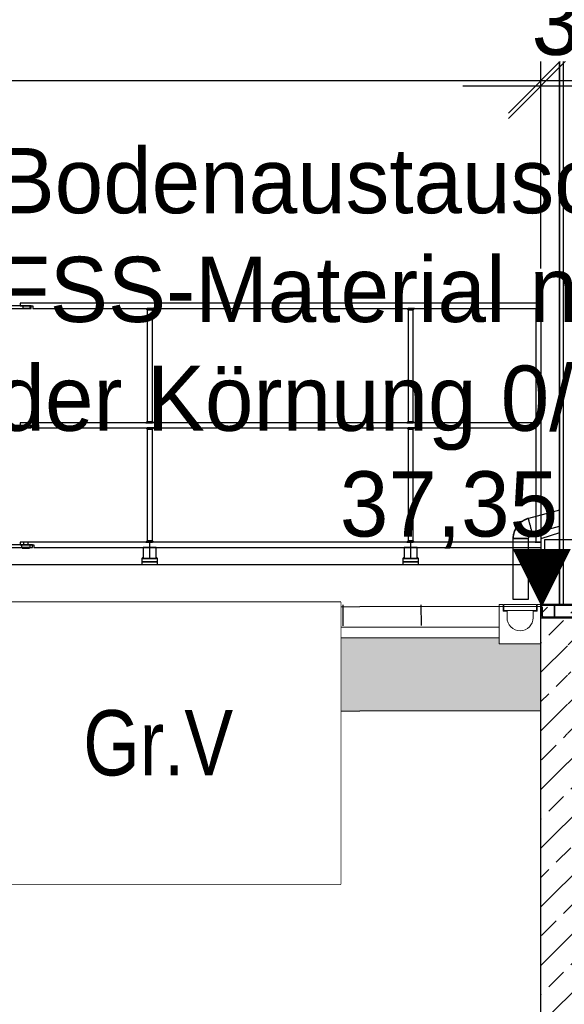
# Model space of a CAD drawing. Extents: x -805 to 3526, y -961 to 1039.
# Tile 323 of 473: x 1257.5 to 1259.59, y 35.83 to 39.6. Entities that reach past the tile are written whole.
import ezdxf
from ezdxf import colors
from ezdxf.entities.mleader import LeaderData, LeaderLine
from ezdxf.enums import TextEntityAlignment as Align
from ezdxf.math import Vec2, Vec3

# ---------------------------------------------------------------- set-up
doc = ezdxf.new("R2010")
doc.units = 0
doc.linetypes.add('AUSGEZOGEN', pattern=[2, 1, 1])
doc.linetypes.add('DASHED', pattern=[0.75, 0.5, -0.25])
doc.layers.get('0').update_dxf_attribs({"color": 251})
for name, color, linetype in [('_IB_Konstruktion geschnitten', 4, 'Continuous'), ('TTK-P-Aufzug', 251, 'Continuous'), ('TTK-P-Bahnsteig', 12, 'Continuous'), ('TTK-P-Planung', 12, 'Continuous'), ('TTK-P-TEXT', 12, 'AUSGEZOGEN'), ('TTK-P-Verm', 251, 'Continuous')]:
    doc.layers.add(name, color=color, linetype=linetype)
doc.layers.add('B.E.P. KTB', color=1, linetype='DASHED', true_color=0xff0000)
for name, color, linetype, lineweight in [('Entwässerung', 162, 'Continuous', 9), ('STAHLKONSTRUKTION', 3, 'Continuous', 15), ('TTK-B-Bestand', 252, 'Continuous', 35), ('TTK-P-Treppe unten', 12, 'Continuous', 25), ('VA_NEUBAU_TXT_025', 12, 'Continuous', 25)]:
    doc.layers.add(name, color=color, linetype=linetype, lineweight=lineweight)
doc.styles.add('AKG DIN 6776', font='AKG_DIN67.TTF')
doc.styles.add('k_isocp', font='k_isocp.shx')
doc.styles.get("Standard").update_dxf_attribs({"font": 'arial.ttf'})
doc.dimstyles.new('TTK', dxfattribs={"dimtxt": 2.5, "dimasz": 2.5, "dimexe": 3.5, "dimexo": 0.1, "dimgap": 1, "dimtad": 1, "dimzin": 0, "dimtxsty": 'AKG DIN 6776', "dimblk": 'OBLIQUE', "dimcen": -0.09, "dimdle": 3, "dimclrd": 256, "dimclre": 256, "dimclrt": 256, "dimadec": 3, "dimazin": 0, "dimtfac": 1, "dimtofl": 0, "dimtmove": 0, "dimatfit": 3, "dimldrblk": 'OBLIQUE', "dimfxl": 7, "dimfxlon": 1, "dimtolj": 1, "dimtzin": 0, "dimlwd": -1, "dimlwe": -1, "dimarcsym": 0})
doc.dimstyles.new('TTK$6', dxfattribs={"dimtxt": 2.5, "dimasz": 2.5, "dimexe": 3.5, "dimexo": 0.1, "dimgap": 1, "dimtad": 1, "dimzin": 0, "dimtxsty": 'AKG DIN 6776', "dimblk": 'OBLIQUE', "dimcen": -0.09, "dimdle": 3, "dimse1": 1, "dimse2": 1, "dimclrd": 256, "dimclre": 256, "dimclrt": 256, "dimadec": 3, "dimazin": 0, "dimtfac": 1, "dimtofl": 0, "dimtmove": 0, "dimatfit": 3, "dimldrblk": 'OBLIQUE', "dimfxl": 7, "dimfxlon": 1, "dimtolj": 1, "dimtzin": 0, "dimlwd": -1, "dimlwe": -1, "dimarcsym": 0})

# ---------------------------------------------------------------- blocks, each defined once
blk = doc.blocks.new('_None')
blk = doc.blocks.new('*D549')
at = {"layer": 'DEFPOINTS', "color": 0}
for p in [(1594.653, 36.7397), (1594.3062, 36.5752), (8.2233, 0)]:
    blk.add_point(p, dxfattribs=at)
at = {"layer": 'TTK-B-Bestand', "insert": (1594.1093, 36.9835), "char_height": 0.25, "attachment_point": 5, "style": 'AKG DIN 6776'}
blk.add_mtext('\\A1;36,588', dxfattribs=at)
blk = doc.blocks.new('_OBLIQUE')
at = {"color": 0, "linetype": 'ByBlock'}
blk.add_line((-0.5, -0.5), (0.5, 0.5), dxfattribs=at)
blk = doc.blocks.new('*D548')
at = {"layer": 'DEFPOINTS', "color": 0}
for p in [(1585.5366, 36.7706), (1585.0459, 36.614), (-0.8681, 0.0309)]:
    blk.add_point(p, dxfattribs=at)
at = {"layer": 'TTK-B-Bestand', "insert": (1585.0178, 37.0144), "char_height": 0.25, "attachment_point": 5, "style": 'AKG DIN 6776'}
blk.add_mtext('\\A1;36,621', dxfattribs=at)
blk = doc.blocks.new('*D675')
at = {"layer": 'DEFPOINTS', "color": 0}
for p in [(1259.4981, 39.3661), (1249.0811, 36.9374), (1259.4981, 36.3913)]:
    blk.add_point(p, dxfattribs=at)
at = {"layer": 'TTK-P-Treppe unten'}
for p, q in [((1249.0811, 38.6661), (1249.0811, 39.7161)), ((1259.4981, 38.6661), (1259.4981, 39.7161)), ((1248.7811, 39.3661), (1259.7981, 39.3661))]:
    blk.add_line(p, q, dxfattribs=at)
at = {"layer": 'TTK-P-Treppe unten', "xscale": 0.25, "yscale": 0.25, "zscale": 0.25, "rotation": 180}
blk.add_blockref('_OBLIQUE', (1249.0811, 39.3661), dxfattribs=at)
at = {"layer": 'TTK-P-Treppe unten', "xscale": 0.25, "yscale": 0.25, "zscale": 0.25}
blk.add_blockref('_OBLIQUE', (1259.4981, 39.3661), dxfattribs=at)
at = {"layer": 'TTK-P-Treppe unten', "insert": (1254.2896, 39.6099), "char_height": 0.25, "attachment_point": 5, "style": 'AKG DIN 6776'}
blk.add_mtext('\\A1;10,42', dxfattribs=at)
blk = doc.blocks.new('*D645')
at = {"layer": 'DEFPOINTS', "color": 0}
for p in [(1259.7981, 39.3456), (1259.4981, 36.0331), (1259.7981, 36.0331)]:
    blk.add_point(p, dxfattribs=at)
at = {"layer": 'TTK-P-Verm'}
for p, q in [((1259.4981, 38.6456), (1259.4981, 39.6956)), ((1259.7981, 38.6456), (1259.7981, 39.6956)), ((1259.1981, 39.3456), (1260.0981, 39.3456))]:
    blk.add_line(p, q, dxfattribs=at)
at = {"layer": 'TTK-P-Verm', "xscale": 0.25, "yscale": 0.25, "zscale": 0.25, "rotation": 180}
blk.add_blockref('_OBLIQUE', (1259.4981, 39.3456), dxfattribs=at)
at = {"layer": 'TTK-P-Verm', "xscale": 0.25, "yscale": 0.25, "zscale": 0.25}
blk.add_blockref('_OBLIQUE', (1259.7981, 39.3456), dxfattribs=at)
at = {"layer": 'TTK-P-Verm', "insert": (1259.6481, 39.5869), "char_height": 0.25, "attachment_point": 5, "style": 'AKG DIN 6776', "bg_fill": 3, "box_fill_scale": 1.1, "bg_fill_color": 256, "bg_fill_true_color": 13158600, "bg_fill_transparency": 0}
blk.add_mtext('\\A1;30', dxfattribs=at)
blk = doc.blocks.new('*D644')
at = {"layer": 'DEFPOINTS', "color": 0}
for p in [(1262.4981, 39.3456), (1259.7981, 39.2843), (1262.4981, 35.7266)]:
    blk.add_point(p, dxfattribs=at)
at = {"layer": 'TTK-P-Treppe unten'}
for p, q in [((1259.7981, 39.2943), (1259.7981, 39.6956)), ((1262.4981, 38.6456), (1262.4981, 39.6956)), ((1259.4981, 39.3456), (1262.7981, 39.3456))]:
    blk.add_line(p, q, dxfattribs=at)
at = {"layer": 'TTK-P-Treppe unten', "xscale": 0.25, "yscale": 0.25, "zscale": 0.25, "rotation": 180}
blk.add_blockref('_OBLIQUE', (1259.7981, 39.3456), dxfattribs=at)
at = {"layer": 'TTK-P-Treppe unten', "xscale": 0.25, "yscale": 0.25, "zscale": 0.25}
blk.add_blockref('_OBLIQUE', (1262.4981, 39.3456), dxfattribs=at)
at = {"layer": 'TTK-P-Treppe unten', "insert": (1261.1481, 39.5894), "char_height": 0.25, "attachment_point": 5, "style": 'AKG DIN 6776', "bg_fill": 3, "box_fill_scale": 1.1, "bg_fill_color": 256, "bg_fill_true_color": 13158600, "bg_fill_transparency": 0}
blk.add_mtext('\\A1;2,70', dxfattribs=at)
blk = doc.blocks.new('HK-DIM-1-1-U')
at = {"flags": 128}
blk.add_lwpolyline([(0, 0, 0, 1.1676, 0), (0, 1.1676, 1.1676, 1.1676, 0)], format="xyseb", dxfattribs=at)
at = {"style": 'k_isocp'}
blk.add_attdef('HK_DIM_VAL', text='', height=2.5, dxfattribs=at).set_placement((0.331615, 2.72183), align=Align.CENTER)
blk = doc.blocks.new('*D545')
at = {"layer": 'DEFPOINTS', "color": 0}
for p in [(1259.6018, 37.4765), (1259.6991, 37.3874), (0.198, 0.0396)]:
    blk.add_point(p, dxfattribs=at)
at = {"layer": 'TTK-P-Treppe unten', "insert": (1259.1455, 37.7204), "char_height": 0.25, "attachment_point": 5, "style": 'AKG DIN 6776'}
blk.add_mtext('\\A1;37,35', dxfattribs=at)
blk = doc.blocks.new('*D536')
at = {"layer": 'DEFPOINTS', "color": 0}
for p in [(1593.4264, 36.6522), (1593.9095, 36.6522), (733.0659, 0.1071)]:
    blk.add_point(p, dxfattribs=at)
at = {"layer": 'TTK-P-TEXT', "insert": (1594.4538, 36.896), "char_height": 0.25, "attachment_point": 5, "style": 'AKG DIN 6776'}
blk.add_mtext('\\A1;36,589', dxfattribs=at)

msp = doc.modelspace()

# ---------------------------------------------------------------- hatches: boundary and pattern name
at = {"layer": 'TTK-P-Aufzug'}
h = msp.add_hatch(dxfattribs=at)
h.set_pattern_fill('ANSI33', color=251, scale=0.025)
h.set_pattern_definition([(45, (1358.17037, 10.7206), (-0.1122532, 0.1122532), []), (45, (1358.28263, 10.7206), (-0.1122532, 0.1122532), [0.079375, -0.0396875])])
h.paths.add_polyline_path([(1262.7981, 32.1122), (1262.4981, 32.1122), (1262.4981, 36.4448), (1262.5201, 36.4448), (1262.5201, 36.4848), (1262.4981, 36.4848), (1262.4981, 37.3978), (1262.7981, 37.3978)])
h.paths.add_polyline_path([(1262.4981, 32.1122), (1262.7981, 32.1122), (1262.7981, 29.7748), (1259.4981, 29.7748), (1259.4981, 31.6248), (1259.7981, 31.6248), (1259.7981, 31.5248), (1259.7761, 31.5248), (1259.7761, 31.4848), (1259.7981, 31.4848), (1259.7981, 30.2748), (1262.4981, 30.2748)])
h.paths.add_polyline_path([(1259.7981, 35.2748), (1259.4981, 35.2748), (1259.4981, 36.5316), (1259.6001, 36.5316), (1259.6034, 37.3478), (1259.7301, 36.5376), (1259.7301, 36.3889), (1259.7314, 37.3478), (1259.7474, 37.3478), (1259.7461, 36.3889), (1259.7461, 36.5324), (1259.7981, 36.5324)])
h.paths.add_polyline_path([(1259.7301, 36.5376), (1259.6034, 37.3478), (1259.6046, 37.3478), (1259.6786, 37.3478), (1259.7338, 37.3478)], flags=17)
h.paths.add_polyline_path([(1259.4981, 36.5848), (1259.4981, 37.3478), (1259.6001, 37.3478), (1259.6001, 36.5316), (1259.4981, 36.5316)], flags=17)
h.paths.add_polyline_path([(1259.7461, 37.3478), (1259.7981, 37.3478), (1259.7981, 36.5324), (1259.7461, 36.5324)], flags=16)
at = {"layer": 'TTK-P-Treppe unten', "transparency": 33554687}
h = msp.add_hatch(dxfattribs=at)
h.set_pattern_fill('AR-CONC', color=251, scale=0.002)
h.set_pattern_definition([(50, (1249.08155, 36.93354), (0.364369, -0.031878), [0.0381, -0.4191]), (355, (1249.08155, 36.93354), (-0.070487, 0.382114), [0.03048, -0.335281]), (100.4514, (1249.11192, 36.9309), (0.293882, 0.350236), [0.03238, -0.35618]), (46.184, (1249.08155, 37.03514), (0.542158, -0.084085), [0.05715, -0.62865]), (96.6356, (1249.12673, 37.02814), (0.474808, 0.494852), [0.04857, -0.53427]), (351.184, (1249.08155, 37.03514), (0.474808, 0.494852), [0.04572, -0.50292]), (21, (1249.13235, 37.00974), (0.303229, -0.20453), [0.0381, -0.4191]), (326, (1249.13235, 37.00974), (0.123604, 0.368376), [0.03048, -0.33528]), (71.4514, (1249.15762, 36.9927), (0.426833, 0.163846), [0.03238, -0.35618]), (37.5, (1249.08155, 36.93354), (0.0061772, 0.16911), [0, -0.331216, 0, -0.34036, 0, -0.33655]), (7.5, (1249.08155, 36.93354), (0.1336393, 0.200361), [0, -0.194056, 0, -0.323596, 0, -0.12827]), (327.5, (1248.96827, 36.93354), (0.2711812, -0.0114575), [0, -0.127, 0, -0.39624, 0, -0.52578]), (317.5, (1248.91747, 36.93354), (0.2962584, 0.050853), [0, -0.1651, 0, -0.263144, 0, -0.37338])])
h.paths.add_polyline_path([(1259.4981, 37.2078), (1259.3381, 37.2078), (1259.3381, 37.2321), (1249.0816, 37.2135), (1249.0816, 36.9335), (1259.4981, 36.9524)])

# ---------------------------------------------------------------- linework, layer by layer
at = {"layer": '_IB_Konstruktion geschnitten', "color": 251}
for p, q in [((1257.5011, 38.5121), (1257.5011, 38.5021)), ((1257.5011, 38.5021), (1257.5506, 38.5021)), ((1257.5506, 38.5021), (1257.5506, 38.4921)), ((1257.9836, 38.4921), (1257.9886, 38.4921)), ((1257.9886, 38.4871), (1257.9836, 38.4921)), ((1257.9836, 38.4921), (1257.9886, 38.4921)), ((1257.9886, 38.4871), (1257.9836, 38.4921)), ((1258.0086, 38.4921), (1257.9886, 38.4921)), ((1257.9886, 38.4921), (1257.9886, 38.0546)), ((1257.9886, 38.4921), (1257.9886, 38.4871)), ((1257.9886, 38.4921), (1257.9886, 38.4871)), ((1258.0086, 38.4921), (1257.9886, 38.4921)), ((1257.9886, 38.4921), (1257.9886, 38.4871)), ((1257.9886, 38.4871), (1258.0086, 38.4871)), ((1258.0086, 38.0546), (1258.0086, 38.4921)), ((1258.0136, 38.4921), (1258.0086, 38.4921)), ((1258.0086, 38.4921), (1258.0086, 38.4871)), ((1258.0086, 38.4871), (1258.0136, 38.4921)), ((1258.0136, 38.4921), (1258.0086, 38.4921)), ((1258.0086, 38.4921), (1258.0086, 38.4871)), ((1258.0086, 38.4871), (1258.0136, 38.4921)), ((1258.0086, 38.4871), (1258.0086, 38.4921)), ((1258.9836, 38.4921), (1258.9886, 38.4921)), ((1258.9886, 38.4871), (1258.9836, 38.4921)), ((1258.9836, 38.4921), (1258.9886, 38.4921)), ((1258.9886, 38.4871), (1258.9836, 38.4921)), ((1259.0086, 38.4921), (1258.9886, 38.4921)), ((1258.9886, 38.4921), (1258.9886, 38.0546)), ((1258.9886, 38.4921), (1258.9886, 38.4871)), ((1258.9886, 38.4921), (1258.9886, 38.4871)), ((1259.0086, 38.4921), (1258.9886, 38.4921)), ((1258.9886, 38.4921), (1258.9886, 38.4871)), ((1258.9886, 38.4871), (1259.0086, 38.4871)), ((1259.0086, 38.0546), (1259.0086, 38.4921)), ((1259.0136, 38.4921), (1259.0086, 38.4921)), ((1259.0086, 38.4921), (1259.0086, 38.4871)), ((1259.0086, 38.4871), (1259.0136, 38.4921)), ((1259.0136, 38.4921), (1259.0086, 38.4921)), ((1259.0086, 38.4921), (1259.0086, 38.4871)), ((1259.0086, 38.4871), (1259.0136, 38.4921)), ((1259.0086, 38.4871), (1259.0086, 38.4921)), ((1257.9886, 38.0596), (1257.9836, 38.0546)), ((1257.9886, 38.0596), (1257.9836, 38.0546)), ((1257.9886, 38.0546), (1257.9886, 38.0596)), ((1257.9886, 38.0546), (1257.9886, 38.0596)), ((1257.9886, 38.0596), (1258.0086, 38.0596)), ((1257.9886, 38.0546), (1257.9886, 38.0596)), ((1258.0086, 38.0546), (1258.0086, 38.0596)), ((1258.0086, 38.0596), (1258.0136, 38.0546)), ((1258.0086, 38.0546), (1258.0086, 38.0596)), ((1258.0086, 38.0596), (1258.0136, 38.0546)), ((1258.0086, 38.0596), (1258.0086, 38.0546)), ((1258.9886, 38.0596), (1258.9836, 38.0546)), ((1258.9886, 38.0596), (1258.9836, 38.0546)), ((1258.9886, 38.0546), (1258.9886, 38.0596)), ((1258.9886, 38.0546), (1258.9886, 38.0596)), ((1258.9886, 38.0596), (1259.0086, 38.0596)), ((1258.9886, 38.0546), (1258.9886, 38.0596)), ((1259.0086, 38.0546), (1259.0086, 38.0596)), ((1259.0086, 38.0596), (1259.0136, 38.0546)), ((1259.0086, 38.0546), (1259.0086, 38.0596)), ((1259.0086, 38.0596), (1259.0136, 38.0546)), ((1259.0086, 38.0596), (1259.0086, 38.0546)), ((1257.5011, 38.0546), (1257.5011, 38.0446)), ((1257.5011, 38.0446), (1257.5506, 38.0446)), ((1257.5506, 38.0446), (1257.5506, 38.0346)), ((1257.9836, 38.0546), (1257.9886, 38.0546)), ((1257.9836, 38.0546), (1257.9886, 38.0546)), ((1257.9836, 38.0346), (1257.9886, 38.0346)), ((1257.9886, 38.0296), (1257.9836, 38.0346)), ((1257.9836, 38.0346), (1257.9886, 38.0346)), ((1257.9886, 38.0296), (1257.9836, 38.0346)), ((1257.9886, 38.0546), (1258.0086, 38.0546)), ((1258.0086, 38.0546), (1257.9886, 38.0546)), ((1258.0086, 38.0346), (1257.9886, 38.0346)), ((1257.9886, 38.0346), (1257.9886, 37.5971)), ((1257.9886, 38.0346), (1257.9886, 38.0296)), ((1257.9886, 38.0346), (1257.9886, 38.0296)), ((1258.0086, 38.0346), (1257.9886, 38.0346)), ((1257.9886, 38.0346), (1257.9886, 38.0296)), ((1257.9886, 38.0296), (1258.0086, 38.0296)), ((1258.0136, 38.0546), (1258.0086, 38.0546)), ((1258.0136, 38.0546), (1258.0086, 38.0546)), ((1258.0086, 37.5971), (1258.0086, 38.0346)), ((1258.0136, 38.0346), (1258.0086, 38.0346)), ((1258.0086, 38.0346), (1258.0086, 38.0296)), ((1258.0086, 38.0296), (1258.0136, 38.0346)), ((1258.0136, 38.0346), (1258.0086, 38.0346)), ((1258.0086, 38.0346), (1258.0086, 38.0296)), ((1258.0086, 38.0296), (1258.0136, 38.0346)), ((1258.0086, 38.0296), (1258.0086, 38.0346)), ((1258.9836, 38.0546), (1258.9886, 38.0546)), ((1258.9836, 38.0546), (1258.9886, 38.0546)), ((1258.9836, 38.0346), (1258.9886, 38.0346)), ((1258.9886, 38.0296), (1258.9836, 38.0346)), ((1258.9836, 38.0346), (1258.9886, 38.0346)), ((1258.9886, 38.0296), (1258.9836, 38.0346)), ((1258.9886, 38.0546), (1259.0086, 38.0546)), ((1259.0086, 38.0546), (1258.9886, 38.0546)), ((1259.0086, 38.0346), (1258.9886, 38.0346)), ((1258.9886, 38.0346), (1258.9886, 37.5971)), ((1258.9886, 38.0346), (1258.9886, 38.0296)), ((1258.9886, 38.0346), (1258.9886, 38.0296)), ((1259.0086, 38.0346), (1258.9886, 38.0346)), ((1258.9886, 38.0346), (1258.9886, 38.0296)), ((1258.9886, 38.0296), (1259.0086, 38.0296)), ((1259.0136, 38.0546), (1259.0086, 38.0546)), ((1259.0136, 38.0546), (1259.0086, 38.0546)), ((1259.0086, 37.5971), (1259.0086, 38.0346)), ((1259.0136, 38.0346), (1259.0086, 38.0346)), ((1259.0086, 38.0346), (1259.0086, 38.0296)), ((1259.0086, 38.0296), (1259.0136, 38.0346)), ((1259.0136, 38.0346), (1259.0086, 38.0346)), ((1259.0086, 38.0346), (1259.0086, 38.0296)), ((1259.0086, 38.0296), (1259.0136, 38.0346)), ((1259.0086, 38.0296), (1259.0086, 38.0346)), ((1257.5011, 37.5971), (1257.5011, 37.5871)), ((1257.5011, 37.5871), (1257.5536, 37.5871)), ((1257.5326, 37.5971), (1257.5146, 37.5971)), ((1257.5146, 37.5971), (1257.5146, 37.5871)), ((1257.5146, 37.5871), (1257.5326, 37.5871)), ((1257.5326, 37.5871), (1257.5326, 37.5971)), ((1257.5536, 37.5871), (1257.5536, 37.5771)), ((1257.9886, 37.6021), (1257.9836, 37.5971)), ((1257.9836, 37.5971), (1257.9886, 37.5971)), ((1257.9886, 37.5971), (1257.9886, 37.6021)), ((1258.0086, 37.6021), (1257.9886, 37.6021)), ((1257.9886, 37.6021), (1257.9886, 37.5971)), ((1257.9886, 37.5971), (1258.0086, 37.5971)), ((1257.9886, 37.5971), (1258.0086, 37.5971)), ((1257.9986, 37.5318), (1257.9986, 37.5971)), ((1258.0086, 37.5971), (1258.0086, 37.6021)), ((1258.0086, 37.6021), (1258.0136, 37.5971)), ((1258.0086, 37.5971), (1258.0086, 37.6021)), ((1258.0136, 37.5971), (1258.0086, 37.5971)), ((1258.9886, 37.6021), (1258.9836, 37.5971)), ((1258.9836, 37.5971), (1258.9886, 37.5971)), ((1258.9886, 37.5971), (1258.9886, 37.6021)), ((1259.0086, 37.6021), (1258.9886, 37.6021)), ((1258.9886, 37.6021), (1258.9886, 37.5971)), ((1258.9886, 37.5971), (1259.0086, 37.5971)), ((1258.9886, 37.5971), (1259.0086, 37.5971)), ((1258.9986, 37.5318), (1258.9986, 37.5971)), ((1259.0086, 37.5971), (1259.0086, 37.6021)), ((1259.0086, 37.6021), (1259.0136, 37.5971)), ((1259.0086, 37.5971), (1259.0086, 37.6021)), ((1259.0136, 37.5971), (1259.0086, 37.5971))]:
    msp.add_line(p, q, dxfattribs=at)
for points in [[(1257.4536, 38.4921), (1257.5436, 38.4921), (1257.5436, 38.5021), (1257.4536, 38.5021)], [(1257.5136, 38.5021), (1257.5386, 38.5021), (1257.5386, 38.4921), (1257.5136, 38.4921)], [(1257.4536, 38.0346), (1257.5436, 38.0346), (1257.5436, 38.0446), (1257.4536, 38.0446)], [(1257.5136, 38.0446), (1257.5386, 38.0446), (1257.5386, 38.0346), (1257.5136, 38.0346)], [(1257.4486, 37.5771), (1257.5486, 37.5771), (1257.5486, 37.5871), (1257.4486, 37.5871)], [(1257.5086, 37.5871), (1257.5386, 37.5871), (1257.5386, 37.5771), (1257.5086, 37.5771)], [(1257.5096, 37.5771), (1257.5096, 37.5746), (1257.5376, 37.5746), (1257.5376, 37.5771)], [(1257.5151, 37.5771), (1257.5151, 37.5746), (1257.5321, 37.5746), (1257.5321, 37.5771)], [(1257.9736, 37.5341), (1258.0236, 37.5341), (1258.0236, 37.5771), (1257.9736, 37.5771)], [(1258.9736, 37.5341), (1259.0236, 37.5341), (1259.0236, 37.5771), (1258.9736, 37.5771)], [(1257.9686, 37.5341), (1257.9736, 37.5341), (1257.9736, 37.5391)], [(1257.9686, 37.5221), (1258.0286, 37.5221), (1258.0286, 37.5341), (1257.9686, 37.5341)], [(1258.0286, 37.5341), (1258.0236, 37.5341), (1258.0236, 37.5391)], [(1258.9686, 37.5341), (1258.9736, 37.5341), (1258.9736, 37.5391)], [(1258.9686, 37.5221), (1259.0286, 37.5221), (1259.0286, 37.5341), (1258.9686, 37.5341)], [(1259.0286, 37.5341), (1259.0236, 37.5341), (1259.0236, 37.5391)], [(1257.9686, 37.5121), (1258.0286, 37.5121), (1258.0286, 37.5221), (1257.9686, 37.5221)], [(1258.9686, 37.5121), (1259.0286, 37.5121), (1259.0286, 37.5221), (1258.9686, 37.5221)]]:
    msp.add_lwpolyline(points, close=True, dxfattribs=at)
at = {"layer": 'B.E.P. KTB', "color": 4, "linetype": 'Continuous'}
msp.add_lwpolyline([(1257.3305, 36.2867), (1258.7305, 36.2867), (1258.7305, 37.3667), (1257.3305, 37.3667)], close=True, dxfattribs=at)
at = {"layer": 'Entwässerung', "color": 251}
for p, q in [((1259.3381, 37.2078), (1259.3381, 37.3578)), ((1259.3381, 37.3578), (1259.3531, 37.3578)), ((1259.3531, 37.3578), (1259.3531, 37.3328)), ((1259.3556, 37.3353), (1259.3556, 37.3578)), ((1259.3556, 37.3578), (1259.4806, 37.3578)), ((1259.4806, 37.3578), (1259.4806, 37.3353)), ((1259.4831, 37.3328), (1259.4831, 37.3578)), ((1259.4831, 37.3578), (1259.4981, 37.3578)), ((1259.4981, 37.3578), (1259.4981, 37.2078)), ((1259.3531, 37.3328), (1259.3681, 37.3328)), ((1259.4806, 37.3353), (1259.3556, 37.3353)), ((1259.3681, 37.3328), (1259.3681, 37.3078)), ((1259.4681, 37.3078), (1259.4681, 37.3328)), ((1259.4681, 37.3328), (1259.4831, 37.3328)), ((1259.4981, 37.2078), (1259.3381, 37.2078))]:
    msp.add_line(p, q, dxfattribs=at)
for start, end in [(180, 270), (270, 0)]:
    msp.add_arc((1259.4181, 37.3078), 0.05, start, end, dxfattribs=at)
at = {"layer": 'STAHLKONSTRUKTION', "color": 251}
for p, q in [((1259.4981, 37.3528), (1259.4981, 37.3178)), ((1259.5011, 37.3178), (1259.5011, 37.3518)), ((1259.5041, 37.3478), (1259.5011, 37.3478)), ((1259.5011, 37.3478), (1259.5011, 37.3128)), ((1259.831, 37.3578), (1259.5031, 37.3578)), ((1259.5041, 37.3548), (1259.83, 37.3548)), ((1259.5041, 37.3138), (1259.5041, 37.3478)), ((1259.5511, 37.3548), (1259.5481, 37.3548)), ((1259.5481, 37.3548), (1259.5481, 37.3108)), ((1259.5511, 37.3108), (1259.5511, 37.3548)), ((1259.4981, 37.3178), (1259.5011, 37.3178)), ((1259.5061, 37.3078), (1259.828, 37.3078)), ((1259.827, 37.3108), (1259.5071, 37.3108)), ((1259.5481, 37.3108), (1259.5511, 37.3108))]:
    msp.add_line(p, q, dxfattribs=at)
for centre, radius, start, end in [((1259.5031, 37.3528), 0.005, 90, 180), ((1259.5041, 37.3518), 0.003, 90, 180), ((1259.5061, 37.3128), 0.005, 180, 270), ((1259.5071, 37.3138), 0.003, 180, 270)]:
    msp.add_arc(centre, radius, start, end, dxfattribs=at)
at = {"layer": 'TTK-P-Aufzug', "color": 251}
for p, q in [((1259.5691, 39.8328), (1259.5691, 37.3578)), ((1259.5696, 37.3578), (1259.5696, 39.8328)), ((1259.584, 37.3578), (1259.584, 39.8328)), ((1259.5841, 37.3578), (1259.5841, 39.8328)), ((1259.569, 37.8128), (1259.569, 37.8128)), ((1259.5691, 37.7201), (1259.4498, 37.6881)), ((1259.4348, 37.6824), (1259.432, 37.681)), ((1259.4377, 37.6838), (1259.4348, 37.6824)), ((1259.4382, 37.6829), (1259.4353, 37.6815)), ((1259.4407, 37.6851), (1259.4377, 37.6838)), ((1259.4411, 37.6841), (1259.4382, 37.6829)), ((1259.4437, 37.6862), (1259.4407, 37.6851)), ((1259.444, 37.6852), (1259.4411, 37.6841)), ((1259.4467, 37.6872), (1259.4437, 37.6862)), ((1259.447, 37.6862), (1259.444, 37.6852)), ((1259.4498, 37.6881), (1259.4467, 37.6872)), ((1259.45, 37.6871), (1259.447, 37.6862)), ((1259.45, 37.6874), (1259.4498, 37.6881)), ((1259.4502, 37.6867), (1259.4501, 37.6871)), ((1259.4506, 37.6852), (1259.4502, 37.6867)), ((1259.4507, 37.6846), (1259.4506, 37.6852)), ((1259.451, 37.6834), (1259.4507, 37.6846)), ((1259.4515, 37.6818), (1259.451, 37.6834)), ((1259.4518, 37.6804), (1259.4515, 37.6818)), ((1259.3977, 37.6441), (1259.3965, 37.6412)), ((1259.3991, 37.647), (1259.3977, 37.6441)), ((1259.4, 37.6465), (1259.3987, 37.6437)), ((1259.4006, 37.6498), (1259.3991, 37.647)), ((1259.4015, 37.6493), (1259.4, 37.6465)), ((1259.4023, 37.6526), (1259.4006, 37.6498)), ((1259.4031, 37.652), (1259.4015, 37.6493)), ((1259.404, 37.6553), (1259.4023, 37.6526)), ((1259.4048, 37.6547), (1259.4031, 37.652)), ((1259.4058, 37.6579), (1259.404, 37.6553)), ((1259.4066, 37.6573), (1259.4048, 37.6547)), ((1259.4077, 37.6604), (1259.4058, 37.6579)), ((1259.4085, 37.6598), (1259.4066, 37.6573)), ((1259.4098, 37.6629), (1259.4077, 37.6604)), ((1259.4105, 37.6623), (1259.4085, 37.6598)), ((1259.4119, 37.6653), (1259.4098, 37.6629)), ((1259.4126, 37.6646), (1259.4105, 37.6623)), ((1259.4141, 37.6676), (1259.4119, 37.6653)), ((1259.4148, 37.6669), (1259.4126, 37.6646)), ((1259.4164, 37.6698), (1259.4141, 37.6676)), ((1259.4171, 37.6691), (1259.4148, 37.6669)), ((1259.4188, 37.6719), (1259.4164, 37.6698)), ((1259.4195, 37.6711), (1259.4171, 37.6691)), ((1259.4213, 37.6739), (1259.4188, 37.6719)), ((1259.4219, 37.6731), (1259.4195, 37.6711)), ((1259.4239, 37.6758), (1259.4213, 37.6739)), ((1259.4245, 37.675), (1259.4219, 37.6731)), ((1259.4265, 37.6777), (1259.4239, 37.6758)), ((1259.4271, 37.6768), (1259.4245, 37.675)), ((1259.4292, 37.6794), (1259.4265, 37.6777)), ((1259.4298, 37.6785), (1259.4271, 37.6768)), ((1259.432, 37.681), (1259.4292, 37.6794)), ((1259.4325, 37.6801), (1259.4298, 37.6785)), ((1259.4353, 37.6815), (1259.4325, 37.6801)), ((1259.4523, 37.6788), (1259.4518, 37.6804)), ((1259.4527, 37.6772), (1259.4523, 37.6788)), ((1259.4534, 37.6748), (1259.4527, 37.6772)), ((1259.4538, 37.6729), (1259.4534, 37.6748)), ((1259.4542, 37.6717), (1259.4538, 37.673)), ((1259.4553, 37.6677), (1259.4542, 37.6717)), ((1259.4556, 37.6663), (1259.4553, 37.6677)), ((1259.4558, 37.6656), (1259.4556, 37.6663)), ((1259.4576, 37.6591), (1259.4558, 37.6656)), ((1259.4593, 37.6527), (1259.4576, 37.6591)), ((1259.4595, 37.652), (1259.4593, 37.6527)), ((1259.4598, 37.6506), (1259.4595, 37.6519)), ((1259.4609, 37.6465), (1259.4598, 37.6506)), ((1259.4613, 37.6453), (1259.4609, 37.6465)), ((1259.4617, 37.6435), (1259.4613, 37.6453)), ((1259.4653, 37.6301), (1259.5691, 37.658)), ((1259.3907, 37.6163), (1259.3905, 37.6131)), ((1259.3905, 37.6131), (1259.3905, 37.6108)), ((1259.3905, 37.6108), (1259.3905, 37.3785)), ((1259.4205, 37.6108), (1259.3905, 37.6108)), ((1259.3905, 37.6108), (1259.4505, 37.6108)), ((1259.391, 37.6195), (1259.3907, 37.6163)), ((1259.3914, 37.6227), (1259.391, 37.6195)), ((1259.3919, 37.6258), (1259.3914, 37.6227)), ((1259.3917, 37.6163), (1259.3915, 37.6131)), ((1259.3915, 37.6131), (1259.3915, 37.6108)), ((1259.392, 37.6194), (1259.3917, 37.6163)), ((1259.3926, 37.629), (1259.3919, 37.6258)), ((1259.3924, 37.6225), (1259.392, 37.6194)), ((1259.3929, 37.6257), (1259.3924, 37.6225)), ((1259.3934, 37.6321), (1259.3926, 37.629)), ((1259.3936, 37.6288), (1259.3929, 37.6257)), ((1259.3943, 37.6351), (1259.3934, 37.6321)), ((1259.3943, 37.6318), (1259.3936, 37.6288)), ((1259.3953, 37.6382), (1259.3943, 37.6351)), ((1259.3952, 37.6348), (1259.3943, 37.6318)), ((1259.3963, 37.6378), (1259.3952, 37.6348)), ((1259.3965, 37.6412), (1259.3953, 37.6382)), ((1259.3974, 37.6408), (1259.3963, 37.6378)), ((1259.3987, 37.6437), (1259.3974, 37.6408)), ((1259.4505, 37.6108), (1259.4205, 37.6108)), ((1259.4505, 37.6116), (1259.4506, 37.6124)), ((1259.4505, 37.6108), (1259.4505, 37.6116)), ((1259.4505, 37.3785), (1259.4505, 37.6108)), ((1259.4506, 37.6132), (1259.4507, 37.614)), ((1259.4506, 37.6124), (1259.4506, 37.6132)), ((1259.4507, 37.614), (1259.4509, 37.6148)), ((1259.4509, 37.6148), (1259.4511, 37.6156)), ((1259.4511, 37.6156), (1259.4513, 37.6163)), ((1259.4513, 37.6163), (1259.4515, 37.6171)), ((1259.4515, 37.6171), (1259.4518, 37.6179)), ((1259.4518, 37.6179), (1259.4521, 37.6186)), ((1259.4521, 37.6186), (1259.4524, 37.6193)), ((1259.4524, 37.6193), (1259.4528, 37.6201)), ((1259.4528, 37.6201), (1259.4531, 37.6208)), ((1259.4531, 37.6208), (1259.4535, 37.6214)), ((1259.4535, 37.6214), (1259.454, 37.6221)), ((1259.454, 37.6221), (1259.4545, 37.6228)), ((1259.4545, 37.6228), (1259.4549, 37.6234)), ((1259.4549, 37.6234), (1259.4555, 37.624)), ((1259.4555, 37.624), (1259.456, 37.6246)), ((1259.456, 37.6246), (1259.4566, 37.6252)), ((1259.4566, 37.6252), (1259.4571, 37.6257)), ((1259.4571, 37.6257), (1259.4578, 37.6262)), ((1259.4578, 37.6262), (1259.4584, 37.6267)), ((1259.4584, 37.6267), (1259.459, 37.6272)), ((1259.459, 37.6272), (1259.4597, 37.6276)), ((1259.4597, 37.6276), (1259.4604, 37.6281)), ((1259.4604, 37.6281), (1259.4611, 37.6285)), ((1259.4611, 37.6285), (1259.4618, 37.6288)), ((1259.4624, 37.641), (1259.4618, 37.6434)), ((1259.4618, 37.6288), (1259.4625, 37.6292)), ((1259.4628, 37.6394), (1259.4624, 37.641)), ((1259.4625, 37.6292), (1259.4632, 37.6295)), ((1259.4633, 37.6378), (1259.4628, 37.6395)), ((1259.4632, 37.6295), (1259.464, 37.6297)), ((1259.4636, 37.6364), (1259.4633, 37.6378)), ((1259.4641, 37.6348), (1259.4636, 37.6364)), ((1259.464, 37.6297), (1259.4648, 37.63)), ((1259.4644, 37.6336), (1259.4641, 37.6348)), ((1259.4646, 37.633), (1259.4644, 37.6336)), ((1259.4649, 37.6316), (1259.4646, 37.633)), ((1259.4648, 37.63), (1259.4653, 37.6301)), ((1259.4651, 37.6311), (1259.4649, 37.6316)), ((1259.4653, 37.6301), (1259.4651, 37.6309)), ((1259.4981, 35.2748), (1259.4981, 37.5078)), ((1259.3905, 37.3785), (1259.4205, 37.3785)), ((1259.4205, 37.3785), (1259.4505, 37.3785)), ((1259.4981, 37.3078), (1259.7981, 37.3078))]:
    msp.add_line(p, q, dxfattribs=at)
at = {"layer": 'TTK-P-Aufzug', "color": 251, "lineweight": 25}
for p, q in [((1259.5691, 37.6331), (1259.4981, 37.6094)), ((1259.4981, 37.6094), (1259.4981, 37.5117)), ((1259.4998, 37.5102), (1259.5691, 37.5102))]:
    msp.add_line(p, q, dxfattribs=at)
at = {"layer": 'TTK-P-Aufzug', "color": 251, "ltscale": 20}
for p, q in [((1259.5131, 37.6078), (1259.7981, 37.6078)), ((1259.5131, 37.5078), (1259.5131, 37.6078)), ((1262.7981, 37.3578), (1259.4981, 37.3578))]:
    msp.add_line(p, q, dxfattribs=at)
at = {"layer": 'TTK-P-Aufzug', "color": 251, "ltscale": 10}
msp.add_line((1259.4981, 37.5078), (1259.5131, 37.5078), dxfattribs=at)
at = {"layer": 'TTK-P-Aufzug', "color": 251, "lineweight": 25}
for start, end in [(188.8209, 270), (215.8806, 270), (217.0567, 273.5284)]:
    msp.add_arc((1259.4998, 37.512), 0.00179, start, end, dxfattribs=at)
at = {"layer": 'TTK-P-Bahnsteig', "color": 251}
for p, q in [((1249.0816, 37.3335), (1259.4981, 37.3521)), ((1249.0817, 37.2535), (1259.3381, 37.2721)), ((1249.0818, 37.2135), (1259.3381, 37.2321)), ((1249.0823, 36.9335), (1259.4981, 36.9524))]:
    msp.add_line(p, q, dxfattribs=at)
at = {"layer": 'TTK-P-Treppe unten', "color": 251}
for p, q in [((1257.5381, 37.3486), (1257.5382, 37.2686)), ((1257.8381, 37.3492), (1257.8382, 37.2692)), ((1258.1381, 37.3557), (1258.1382, 37.2757)), ((1258.4381, 37.3562), (1258.4382, 37.2762)), ((1258.7381, 37.3568), (1258.7382, 37.2768)), ((1259.0381, 37.3573), (1259.0382, 37.2773))]:
    msp.add_line(p, q, dxfattribs=at)

# ---------------------------------------------------------------- dimensions: what is measured, and where the dimension line sits
at = {"layer": 'TTK-B-Bestand', "color": 251}
for feature_location, offset, origin, text, picture, middle in [((1585.0459, 36.614), (0.4461, 0.1576), (-0.8681, 0.0309), '36,621', '*D548', (1585.0178, 37.0144)), ((1594.3062, 36.5752), (0.2947, 0.1656), (8.2233, 0), '36,588', '*D549', (1594.1093, 36.9835))]:
    dim = msp.add_ordinate_dim(feature_location=feature_location, offset=offset, dtype=0, origin=origin, text=text, dimstyle='TTK$6', override={"dimscale": 0, "dimdec": 3, "dimtmove": 1, "dimfxlon": 0}, dxfattribs=at)
    dim.commit()
    dim.dimension.update_dxf_attribs({"geometry": picture, "text_midpoint": middle})
at = {"layer": 'TTK-P-Treppe unten', "color": 251}
dim = msp.add_linear_dim(base=(1259.4981, 39.3661), p1=(1249.0811, 36.9374), p2=(1259.4981, 36.3913), dimstyle='TTK', override={"dimscale": 0, "dimtmove": 0}, dxfattribs=at)
dim.commit()
dim.dimension.update_dxf_attribs({"geometry": '*D675', "text_midpoint": (1254.2896, 39.3661), "dimtype": 160})

# ---------------------------------------------------------------- leaders
at = {"layer": 'TTK-P-TEXT', "color": 251}
ml = msp.add_multileader_mtext('Standard', dxfattribs=at)
ml.set_content('\\A1;Bodenaustausch\\PFSS-Material nach ZTV SoB-StB20\\Pder Körnung 0/32 bis 0/45', color=256, style='AKG DIN 6776')
ml.set_leader_properties(color=162)
ml.set_arrow_properties(name='NONE')
ml.build(insert=Vec2(0, 0))
ml.multileader.update_dxf_attribs({"dogleg_length": 3, "arrow_head_size": 0.3, "scale": 0.1})
ctx = ml.context
ctx.base_point, ctx.scale, ctx.char_height, ctx.arrow_head_size, ctx.landing_gap_size, ctx.plane_origin = Vec3(1257.311, 38.9465), 0.1, 0.25, 0.3, 0.1, Vec3(1256.0166, 38.3855)
notes = []
notes.append((ctx, [(0, (1, 1, 0), (1257.011, 38.9821), (1, 0), 0.3, [(0, [(1256.0166, 38.3855)], 0, [])])]))
ctx.mtext.insert, ctx.mtext.flow_direction = Vec3(1257.411, 39.1071), 5
for ctx, leaders in notes:
    for number, flags, end, landing, length, lines in leaders:
        leader = LeaderData()
        leader.index, (leader.has_last_leader_line, leader.has_dogleg_vector, leader.attachment_direction) = number, flags
        leader.last_leader_point, leader.dogleg_vector, leader.dogleg_length = Vec3(end), Vec3(landing), length
        for number, points, colour, breaks in lines:
            line = LeaderLine()
            line.index, line.vertices, line.color, line.breaks = number, Vec3.list(points), colors.encode_raw_color(colour), breaks
            leader.lines.append(line)
        ctx.leaders.append(leader)

# ---------------------------------------------------------------- next in the draw order: dimensions: what is measured, and where the dimension line sits
at = {"layer": 'TTK-P-Verm', "color": 251}
dim = msp.add_linear_dim(base=(1259.7981, 39.3456), p1=(1259.4981, 36.0331), p2=(1259.7981, 36.0331), dimstyle='TTK', override={"dimscale": 0, "dimdec": 0, "dimlfac": 100, "dimtmove": 2, "dimtfill": 1}, dxfattribs=at)
dim.commit()
dim.dimension.update_dxf_attribs({"geometry": '*D645', "text_midpoint": (1259.6481, 39.5869), "dimtype": 160})

# ---------------------------------------------------------------- next in the draw order: linework, layer by layer
at = {"layer": '_IB_Konstruktion geschnitten', "color": 251}
for p, q in [((1259.4756, 38.4921), (1259.4786, 38.4921)), ((1259.4786, 38.4891), (1259.4756, 38.4921)), ((1259.4786, 38.4921), (1259.4786, 38.4891)), ((1259.4786, 38.4921), (1259.4786, 37.5971)), ((1259.4786, 38.0596), (1259.4736, 38.0546)), ((1259.4786, 38.0596), (1259.4736, 38.0546)), ((1259.4786, 38.0546), (1259.4786, 38.0596)), ((1259.4786, 38.0546), (1259.4786, 38.0596)), ((1259.4786, 38.0546), (1257.5011, 38.0546)), ((1257.5506, 38.0346), (1259.4786, 38.0346)), ((1259.4736, 38.0546), (1259.4786, 38.0546)), ((1259.4736, 38.0546), (1259.4786, 38.0546)), ((1259.4786, 38.0546), (1259.4736, 38.0546)), ((1259.4736, 38.0546), (1259.4736, 38.0346)), ((1259.4736, 38.0346), (1259.4786, 38.0346)), ((1259.4786, 38.0296), (1259.4736, 38.0346)), ((1259.4736, 38.0346), (1259.4786, 38.0346)), ((1259.4786, 38.0296), (1259.4736, 38.0346)), ((1259.4736, 38.0346), (1259.4786, 38.0346)), ((1259.4786, 38.0346), (1259.4786, 38.0546)), ((1259.4786, 38.0346), (1259.4786, 38.0546)), ((1259.4786, 38.0346), (1259.4786, 38.0296)), ((1259.4786, 38.0346), (1259.4786, 38.0296)), ((1259.4786, 37.6001), (1259.4756, 37.5971)), ((1259.4756, 37.5971), (1259.4786, 37.5971)), ((1259.4786, 37.5971), (1259.4786, 37.6001))]:
    msp.add_line(p, q, dxfattribs=at)

# ---------------------------------------------------------------- next in the draw order: dimensions: what is measured, and where the dimension line sits
at = {"layer": 'TTK-P-Treppe unten', "color": 251}
dim = msp.add_linear_dim(base=(1262.4981, 39.3456), p1=(1259.7981, 39.2843), p2=(1262.4981, 35.7266), dimstyle='TTK', override={"dimscale": 0, "dimtmove": 0, "dimtfill": 1}, dxfattribs=at)
dim.commit()
dim.dimension.update_dxf_attribs({"geometry": '*D644', "text_midpoint": (1261.1481, 39.3456), "dimtype": 160})

# ---------------------------------------------------------------- next in the draw order: linework, layer by layer
at = {"layer": '_IB_Konstruktion geschnitten', "color": 251}
for p, q in [((1259.4966, 38.5121), (1257.5011, 38.5121)), ((1257.5506, 38.4921), (1259.4986, 38.4921)), ((1259.4986, 38.4921), (1259.4786, 38.4921)), ((1259.4956, 38.4921), (1259.4986, 38.4921)), ((1259.4986, 38.4891), (1259.4956, 38.4921)), ((1259.4986, 38.4921), (1259.4986, 38.5101)), ((1259.4986, 38.4921), (1259.4986, 38.4891)), ((1259.4986, 37.5971), (1259.4986, 38.4921)), ((1259.4986, 37.5971), (1257.5011, 37.5971)), ((1257.5536, 37.5771), (1259.4966, 37.5771)), ((1259.4786, 37.5971), (1259.4986, 37.5971)), ((1259.4986, 37.6001), (1259.4956, 37.5971)), ((1259.4956, 37.5971), (1259.4986, 37.5971)), ((1259.4986, 37.5971), (1259.4986, 37.6001)), ((1259.4986, 37.5791), (1259.4986, 37.5971)), ((1255.1836, 37.5121), (1259.4862, 37.5121)), ((1259.4862, 37.5121), (1259.4986, 37.4971))]:
    msp.add_line(p, q, dxfattribs=at)
for centre, start, end in [((1259.4966, 38.5101), 360, 90), ((1259.4966, 37.5791), 270, 0)]:
    msp.add_arc(centre, 0.002, start, end, dxfattribs=at)
at = {"layer": 'TTK-P-Bahnsteig', "color": 251}
msp.add_circle((473.7851, 39.1322), 1000, dxfattribs=at)
at = {"layer": 'TTK-P-Planung', "color": 251}
msp.add_lwpolyline([(1249.0816, 37.5118), (1259.4981, 37.5118)], dxfattribs=at)

# ---------------------------------------------------------------- next in the draw order: block references
at = {"layer": 'VA_NEUBAU_TXT_025', "color": 251, "xscale": 0.1905150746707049, "yscale": 0.1905150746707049, "zscale": 0.1905150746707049}
msp.add_blockref('HK-DIM-1-1-U', (1259.5011, 37.3478), dxfattribs=at)

# ---------------------------------------------------------------- next in the draw order: dimensions: what is measured, and where the dimension line sits
at = {"layer": 'TTK-P-TEXT', "color": 251}
dim = msp.add_ordinate_dim(feature_location=(1593.4264, 36.6522), offset=(0.4831, 0), dtype=0, origin=(733.0659, 0.1071), text='36,589', dimstyle='TTK$6', override={"dimscale": 0, "dimfxlon": 0}, dxfattribs=at)
dim.commit()
dim.dimension.update_dxf_attribs({"geometry": '*D536', "text_midpoint": (1594.4538, 36.896)})
at = {"layer": 'TTK-P-Treppe unten', "color": 251}
dim = msp.add_ordinate_dim(feature_location=(1259.6991, 37.3874), offset=(-0.0973, 0.0891), dtype=0, origin=(0.198, 0.0396), dimstyle='TTK$6', override={"dimscale": 0}, dxfattribs=at)
dim.commit()
dim.dimension.update_dxf_attribs({"geometry": '*D545', "text_midpoint": (1259.1455, 37.7204)})

# ---------------------------------------------------------------- next in the draw order: wipeouts: each hides what was drawn before it
at = {"color": 4, "linetype": 'Continuous'}
msp.add_wipeout([(1257.3305, 36.2867), (1258.7305, 36.2867), (1258.7305, 37.3667), (1257.3305, 37.3667)], dxfattribs=at).dxf.layer = 'B.E.P. KTB'

# ---------------------------------------------------------------- next in the draw order: texts
at = {"layer": 'B.E.P. KTB', "color": 4, "insert": (1258.0305, 36.8267), "char_height": 0.25, "width": 0.65087, "attachment_point": 5, "bg_fill": 3, "box_fill_scale": 1, "bg_fill_color": 256, "bg_fill_true_color": 13158600, "bg_fill_transparency": 0}
msp.add_mtext('\\W0.8;Gr.V', dxfattribs=at)

doc.saveas('drawing.dxf')
